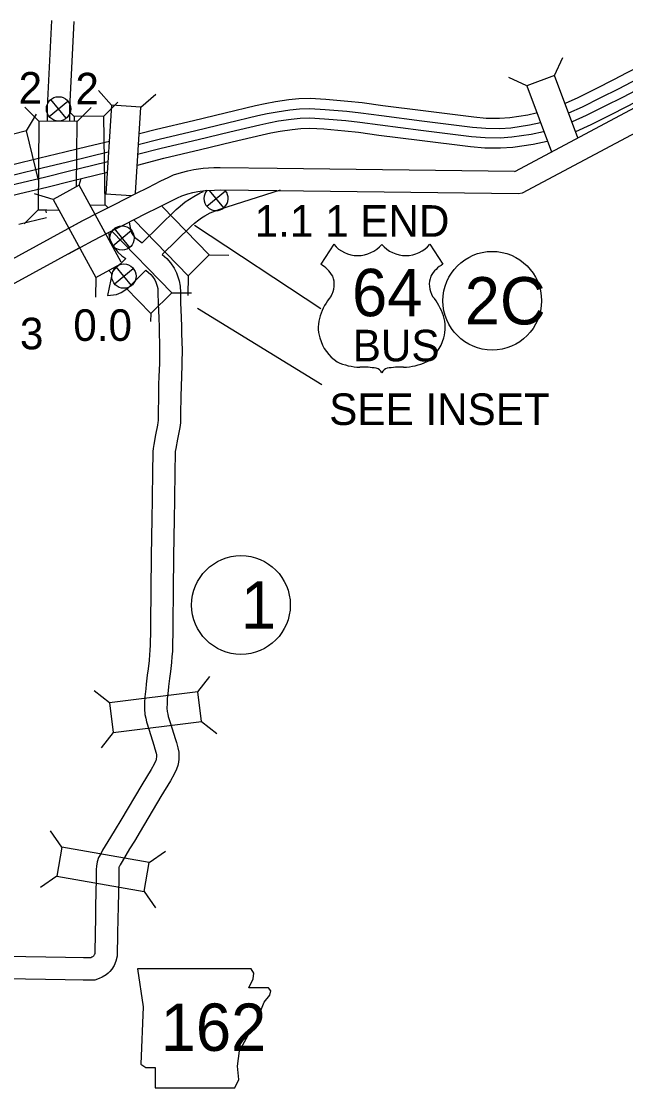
# Model space of a CAD drawing. Extents: x -939622 to -934245, y 1383184 to 1385301.
# Drawn here: x -936356.63 to -936332.37, y 1384604.72 to 1384647.5 of the extents above; entities that cross this region are included whole.
import ezdxf

# ---------------------------------------------------------------- set-up
doc = ezdxf.new("R2010")
doc.units = 0
for name, color, linetype in [('Level 10', 7, 'Continuous'), ('Level 15', 7, 'Continuous'), ('Level 19', 7, 'Continuous'), ('Level 20', 7, 'Continuous'), ('Level 21', 7, 'Continuous'), ('Level 22', 7, 'Continuous'), ('Level 25', 7, 'Continuous'), ('Level 26', 7, 'Continuous'), ('Level 27', 7, 'Continuous')]:
    doc.layers.add(name, color=color, linetype=linetype)

msp = doc.modelspace()

# ---------------------------------------------------------------- linework, layer by layer
at = {"layer": 'Level 10'}
for points in [[(-936352.307, 1384639.443), (-936352.23, 1384639.078), (-936352.204, 1384639.016), (-936352.183, 1384638.973), (-936352.152, 1384638.934), (-936352.089, 1384638.846), (-936352.036, 1384638.798), (-936351.782, 1384638.618)], [(-936353.138, 1384639.021), (-936353.093, 1384638.806), (-936353.022, 1384638.639), (-936352.948, 1384638.49), (-936352.873, 1384638.395), (-936352.764, 1384638.241), (-936352.597, 1384638.093), (-936352.437, 1384637.979)], [(-936350.981, 1384638.141), (-936350.79, 1384637.978), (-936350.649, 1384637.809), (-936350.502, 1384637.592), (-936350.405, 1384637.406), (-936350.349, 1384637.253), (-936350.295, 1384637.083), (-936350.261, 1384636.874), (-936350.247, 1384636.624), (-936350.239, 1384636.225), (-936350.217, 1384635.624), (-936350.204, 1384635.259), (-936350.2, 1384635.013), (-936350.184, 1384634.597)], [(-936351.628, 1384637.51), (-936351.433, 1384637.344), (-936351.369, 1384637.268), (-936351.276, 1384637.13), (-936351.23, 1384637.041), (-936351.2, 1384636.961), (-936351.173, 1384636.874), (-936351.157, 1384636.777), (-936351.147, 1384636.589), (-936351.139, 1384636.199), (-936351.116, 1384635.592), (-936351.104, 1384635.237), (-936351.1, 1384634.988), (-936351.083, 1384634.562)], [(-936351.083, 1384634.578), (-936351.082, 1384634.37), (-936351.092, 1384633.785), (-936351.107, 1384633.241)], [(-936350.183, 1384634.582), (-936350.182, 1384634.365), (-936350.192, 1384633.765), (-936350.207, 1384633.217)], [(-936350.207, 1384633.21), (-936350.221, 1384632.9), (-936350.226, 1384632.412), (-936350.241, 1384631.796), (-936350.238, 1384631.547), (-936350.242, 1384631.407), (-936350.261, 1384631.279), (-936350.281, 1384631.138), (-936350.366, 1384630.74), (-936350.431, 1384630.369), (-936350.451, 1384630.246), (-936350.455, 1384630.208), (-936350.452, 1384630.136), (-936350.471, 1384629.468), (-936350.485, 1384628.289), (-936350.496, 1384627.539), (-936350.519, 1384626.035), (-936350.537, 1384624.681), (-936350.547, 1384623.343), (-936350.547, 1384623.079), (-936350.552, 1384623.019), (-936350.565, 1384622.471), (-936350.57, 1384622.214), (-936350.584, 1384622.022), (-936350.61, 1384621.775), (-936350.645, 1384621.41), (-936350.689, 1384621.138), (-936350.729, 1384620.816), (-936350.744, 1384620.641), (-936350.774, 1384620.332), (-936350.783, 1384620.137), (-936350.785, 1384619.942), (-936350.776, 1384619.815), (-936350.755, 1384619.709), (-936350.737, 1384619.613), (-936350.646, 1384619.331), (-936350.46, 1384618.729), (-936350.406, 1384618.566), (-936350.349, 1384618.353), (-936350.313, 1384618.184), (-936350.306, 1384618.034), (-936350.31, 1384617.902), (-936350.329, 1384617.78), (-936350.348, 1384617.652), (-936350.406, 1384617.496), (-936350.497, 1384617.299), (-936350.642, 1384617.036), (-936351.029, 1384616.405), (-936351.864, 1384614.997), (-936352.096, 1384614.613), (-936352.285, 1384614.301), (-936352.59, 1384613.797), (-936352.663, 1384613.664), (-936352.711, 1384613.582), (-936352.713, 1384613.573), (-936352.722, 1384613.52), (-936352.725, 1384613.451), (-936352.725, 1384613.086), (-936352.751, 1384611.987), (-936352.753, 1384611.479), (-936352.767, 1384610.924), (-936352.788, 1384609.995), (-936352.835, 1384609.79), (-936352.908, 1384609.616), (-936353.004, 1384609.473), (-936353.075, 1384609.383), (-936353.146, 1384609.311), (-936353.221, 1384609.243), (-936353.392, 1384609.15), (-936353.504, 1384609.097), (-936353.676, 1384609.039), (-936353.826, 1384609.029), (-936354.146, 1384609.035), (-936354.87, 1384609.045), (-936357.255, 1384609.086)], [(-936351.106, 1384633.248), (-936351.12, 1384632.924), (-936351.125, 1384632.428), (-936351.141, 1384631.803), (-936351.138, 1384631.554), (-936351.14, 1384631.485), (-936351.152, 1384631.408), (-936351.167, 1384631.295), (-936351.25, 1384630.912), (-936351.318, 1384630.519), (-936351.344, 1384630.361), (-936351.356, 1384630.237), (-936351.353, 1384630.135), (-936351.37, 1384629.486), (-936351.385, 1384628.301), (-936351.396, 1384627.552), (-936351.419, 1384626.048), (-936351.437, 1384624.691), (-936351.447, 1384623.347), (-936351.447, 1384623.117), (-936351.451, 1384623.067), (-936351.465, 1384622.491), (-936351.47, 1384622.257), (-936351.481, 1384622.102), (-936351.506, 1384621.864), (-936351.538, 1384621.525), (-936351.58, 1384621.266), (-936351.625, 1384620.909), (-936351.64, 1384620.722), (-936351.672, 1384620.397), (-936351.683, 1384620.164), (-936351.686, 1384619.914), (-936351.67, 1384619.695), (-936351.639, 1384619.54), (-936351.611, 1384619.391), (-936351.504, 1384619.059), (-936351.317, 1384618.456), (-936351.269, 1384618.308), (-936351.224, 1384618.144), (-936351.209, 1384618.068), (-936351.206, 1384618.024), (-936351.207, 1384617.987), (-936351.218, 1384617.918), (-936351.225, 1384617.877), (-936351.238, 1384617.84), (-936351.301, 1384617.705), (-936351.42, 1384617.488), (-936351.8, 1384616.869), (-936352.636, 1384615.459), (-936352.865, 1384615.079), (-936353.055, 1384614.767), (-936353.369, 1384614.248), (-936353.447, 1384614.106), (-936353.538, 1384613.949), (-936353.591, 1384613.784), (-936353.619, 1384613.613), (-936353.625, 1384613.473), (-936353.625, 1384613.097), (-936353.651, 1384612), (-936353.653, 1384611.492), (-936353.667, 1384610.945), (-936353.685, 1384610.107), (-936353.695, 1384610.067), (-936353.703, 1384610.047), (-936353.734, 1384610.001), (-936353.751, 1384609.979), (-936353.8, 1384609.952), (-936353.84, 1384609.933), (-936353.851, 1384609.93), (-936354.132, 1384609.934), (-936354.856, 1384609.945), (-936357.239, 1384609.985)]]:
    msp.add_lwpolyline(points, dxfattribs=at)
at = {"layer": 'Level 15'}
for points in [[(-936355.428, 1384647.535), (-936355.599, 1384644.056), (-936355.601, 1384643.482)], [(-936354.529, 1384647.49), (-936354.7, 1384644.033), (-936354.701, 1384643.501)], [(-936336.825, 1384641.47), (-936330.168, 1384645.019)], [(-936336.515, 1384640.616), (-936329.849, 1384644.169)], [(-936354.724, 1384639.206), (-936354.168, 1384639.509), (-936353.509, 1384639.841), (-936352.898, 1384640.152), (-936352.036, 1384640.588), (-936351.544, 1384640.838), (-936351.026, 1384641.1), (-936350.739, 1384641.235), (-936350.518, 1384641.335), (-936350.207, 1384641.439), (-936349.954, 1384641.504), (-936349.704, 1384641.557), (-936349.339, 1384641.605), (-936348.91, 1384641.631), (-936348.655, 1384641.633), (-936346.361, 1384641.615), (-936336.834, 1384641.489)], [(-936354.733, 1384638.176), (-936353.75, 1384638.712), (-936353.103, 1384639.038), (-936352.491, 1384639.349), (-936351.629, 1384639.785), (-936351.137, 1384640.035), (-936350.63, 1384640.291), (-936350.362, 1384640.418), (-936350.189, 1384640.496), (-936349.951, 1384640.576), (-936349.75, 1384640.628), (-936349.552, 1384640.669), (-936349.252, 1384640.709), (-936348.88, 1384640.731), (-936348.656, 1384640.733), (-936346.37, 1384640.715), (-936336.685, 1384640.587), (-936336.515, 1384640.616)], [(-936351.782, 1384638.618), (-936350.421, 1384639.945), (-936350.26, 1384640.086), (-936350.053, 1384640.253), (-936349.884, 1384640.371), (-936349.711, 1384640.471), (-936349.458, 1384640.618), (-936349.319, 1384640.677)], [(-936350.981, 1384638.141), (-936349.811, 1384639.284), (-936349.681, 1384639.397), (-936349.513, 1384639.533), (-936349.402, 1384639.61), (-936349.259, 1384639.692), (-936349.053, 1384639.812), (-936348.844, 1384639.902), (-936348.658, 1384639.965), (-936346.229, 1384640.736)], [(-936357.302, 1384637.8), (-936354.185, 1384639.5)], [(-936357.032, 1384636.922), (-936354.311, 1384638.406)], [(-936352.975, 1384637.458), (-936352.931, 1384637.491), (-936352.861, 1384637.565), (-936352.437, 1384637.979)], [(-936352.975, 1384637.458), (-936353.18, 1384636.498), (-936352.807, 1384636.536), (-936352.627, 1384636.619), (-936352.474, 1384636.708), (-936352.328, 1384636.819), (-936352.22, 1384636.933), (-936351.628, 1384637.51)]]:
    msp.add_lwpolyline(points, dxfattribs=at)
at = {"layer": 'Level 19'}
for points in [[(-936334.79, 1384644.212), (-936334.275, 1384644.44), (-936333.549, 1384644.808), (-936332.841, 1384645.163), (-936332.304, 1384645.441), (-936331.848, 1384645.669), (-936331.408, 1384645.885), (-936331.062, 1384646.041), (-936330.68, 1384646.193), (-936330.186, 1384646.373), (-936329.847, 1384646.455), (-936329.389, 1384646.567), (-936329.257, 1384646.592)], [(-936334.646, 1384643.824), (-936334.098, 1384644.067), (-936333.363, 1384644.439), (-936332.654, 1384644.796), (-936332.117, 1384645.073), (-936331.665, 1384645.299), (-936331.232, 1384645.511), (-936330.9, 1384645.661), (-936330.533, 1384645.807), (-936330.067, 1384645.977), (-936329.749, 1384646.054), (-936329.302, 1384646.164), (-936329.3, 1384646.164)], [(-936334.507, 1384643.475), (-936333.937, 1384643.728), (-936333.194, 1384644.105), (-936332.484, 1384644.462), (-936331.947, 1384644.739), (-936331.498, 1384644.963), (-936331.072, 1384645.172), (-936330.754, 1384645.316), (-936330.399, 1384645.457), (-936329.958, 1384645.618), (-936329.66, 1384645.69), (-936329.308, 1384645.776)], [(-936334.373, 1384643.084), (-936333.761, 1384643.355), (-936333.008, 1384643.736), (-936332.296, 1384644.094), (-936331.76, 1384644.371), (-936331.315, 1384644.594), (-936330.897, 1384644.799), (-936330.593, 1384644.936), (-936330.252, 1384645.071), (-936329.838, 1384645.222), (-936329.563, 1384645.289), (-936329.337, 1384645.344)], [(-936351.882, 1384642.998), (-936351.201, 1384643.173), (-936349.72, 1384643.518), (-936348.451, 1384643.834), (-936347.232, 1384644.121), (-936346.847, 1384644.205), (-936346.431, 1384644.281), (-936345.897, 1384644.358), (-936345.493, 1384644.397), (-936345.043, 1384644.41), (-936344.402, 1384644.38), (-936343.521, 1384644.301), (-936342.947, 1384644.238), (-936342.121, 1384644.126), (-936340.5, 1384643.92), (-936338.47, 1384643.667), (-936337.967, 1384643.62), (-936337.429, 1384643.619), (-936337.018, 1384643.644), (-936336.302, 1384643.748), (-936335.959, 1384643.827)], [(-936351.942, 1384642.557), (-936351.103, 1384642.772), (-936349.623, 1384643.117), (-936348.354, 1384643.433), (-936347.141, 1384643.719), (-936346.766, 1384643.801), (-936346.364, 1384643.874), (-936345.848, 1384643.948), (-936345.467, 1384643.985), (-936345.046, 1384643.997), (-936344.43, 1384643.968), (-936343.562, 1384643.891), (-936342.997, 1384643.828), (-936342.175, 1384643.717), (-936340.551, 1384643.511), (-936338.514, 1384643.257), (-936337.986, 1384643.208), (-936337.417, 1384643.206), (-936336.976, 1384643.233), (-936336.226, 1384643.342), (-936335.786, 1384643.443)], [(-936351.964, 1384642.164), (-936351.014, 1384642.408), (-936349.535, 1384642.752), (-936348.265, 1384643.068), (-936347.058, 1384643.353), (-936346.692, 1384643.433), (-936346.304, 1384643.504), (-936345.803, 1384643.576), (-936345.443, 1384643.61), (-936345.049, 1384643.622), (-936344.456, 1384643.594), (-936343.599, 1384643.517), (-936343.043, 1384643.456), (-936342.223, 1384643.346), (-936340.598, 1384643.139), (-936338.555, 1384642.884), (-936338.004, 1384642.833), (-936337.406, 1384642.831), (-936336.938, 1384642.86), (-936336.157, 1384642.973), (-936335.675, 1384643.084)], [(-936351.974, 1384641.735), (-936350.915, 1384642.007), (-936349.439, 1384642.351), (-936348.168, 1384642.667), (-936346.966, 1384642.951), (-936346.611, 1384643.028), (-936346.238, 1384643.097), (-936345.754, 1384643.166), (-936345.417, 1384643.198), (-936345.053, 1384643.209), (-936344.484, 1384643.183), (-936343.64, 1384643.107), (-936343.093, 1384643.047), (-936342.277, 1384642.937), (-936340.65, 1384642.73), (-936338.599, 1384642.474), (-936338.024, 1384642.421), (-936337.394, 1384642.419), (-936336.895, 1384642.449), (-936336.08, 1384642.567), (-936335.518, 1384642.697)], [(-936359.261, 1384641.054), (-936359.098, 1384641.132), (-936358.763, 1384641.275), (-936358.134, 1384641.453), (-936357.674, 1384641.576), (-936356.978, 1384641.751), (-936355.894, 1384642.018), (-936354.884, 1384642.263), (-936353.951, 1384642.492), (-936353.098, 1384642.695)], [(-936359.02, 1384640.712), (-936358.927, 1384640.757), (-936358.626, 1384640.885), (-936358.024, 1384641.056), (-936357.571, 1384641.177), (-936356.879, 1384641.351), (-936355.796, 1384641.617), (-936354.786, 1384641.862), (-936353.854, 1384642.091), (-936353.142, 1384642.261)], [(-936358.823, 1384640.39), (-936358.772, 1384640.415), (-936358.5, 1384640.531), (-936357.925, 1384640.694), (-936357.477, 1384640.814), (-936356.788, 1384640.987), (-936355.707, 1384641.253), (-936354.698, 1384641.498), (-936353.766, 1384641.727), (-936353.155, 1384641.872)], [(-936358.582, 1384640.048), (-936358.363, 1384640.141), (-936357.816, 1384640.296), (-936357.373, 1384640.414), (-936356.689, 1384640.586), (-936355.609, 1384640.852), (-936354.6, 1384641.097), (-936353.669, 1384641.326), (-936353.171, 1384641.444)]]:
    msp.add_lwpolyline(points, dxfattribs=at)
at = {"layer": 'Level 20'}
for p, q in [((-936335.223, 1384645.332), (-936334.896, 1384646.053)), ((-936336.336, 1384644.914), (-936337.057, 1384645.242)), ((-936335.223, 1384645.332), (-936336.336, 1384644.914)), ((-936334.285, 1384642.831), (-936335.223, 1384645.332)), ((-936353.016, 1384644.129), (-936353.539, 1384644.724)), ((-936336.336, 1384644.914), (-936335.342, 1384642.267)), ((-936353.321, 1384643.696), (-936352.758, 1384644.252)), ((-936351.83, 1384644.054), (-936351.236, 1384644.578)), ((-936355.936, 1384643.497), (-936356.493, 1384644.061)), ((-936354.509, 1384643.679), (-936354.698, 1384643.862)), ((-936354.396, 1384643.487), (-936353.832, 1384644.044)), ((-936353.016, 1384644.129), (-936353.241, 1384640.572)), ((-936351.83, 1384644.054), (-936353.016, 1384644.129)), ((-936352.049, 1384640.605), (-936351.83, 1384644.054)), ((-936356.432, 1384643.102), (-936356.022, 1384643.779)), ((-936355.936, 1384643.497), (-936355.96, 1384639.933)), ((-936354.396, 1384643.487), (-936355.936, 1384643.497)), ((-936353.321, 1384643.696), (-936354.509, 1384643.679)), ((-936354.509, 1384643.679), (-936354.507, 1384643.484)), ((-936354.413, 1384640.859), (-936354.396, 1384643.487)), ((-936353.271, 1384640.132), (-936353.321, 1384643.696)), ((-936356.432, 1384643.102), (-936357.586, 1384642.818)), ((-936355.947, 1384641.133), (-936356.432, 1384643.102)), ((-936354.306, 1384640.92), (-936355.349, 1384640.351)), ((-936354.306, 1384640.92), (-936354.227, 1384641.188)), ((-936352.623, 1384637.835), (-936354.306, 1384640.92)), ((-936355.349, 1384640.351), (-936356.109, 1384640.574)), ((-936353.241, 1384640.572), (-936352.229, 1384640.508)), ((-936355.349, 1384640.351), (-936353.642, 1384637.222)), ((-936353.873, 1384640.124), (-936353.271, 1384640.132)), ((-936353.271, 1384640.132), (-936353.165, 1384640.029)), ((-936349.091, 1384638.125), (-936350.984, 1384640.066)), ((-936356.734, 1384639.357), (-936355.628, 1384639.629)), ((-936355.96, 1384639.933), (-936356.523, 1384639.377)), ((-936355.96, 1384639.933), (-936355.609, 1384639.931)), ((-936355.622, 1384639.811), (-936355.651, 1384639.93)), ((-936355.609, 1384639.931), (-936355.133, 1384639.928)), ((-936352.108, 1384639.517), (-936349.941, 1384637.295)), ((-936350.589, 1384636.612), (-936353.013, 1384639.097)), ((-936349.941, 1384637.295), (-936349.091, 1384638.125)), ((-936349.091, 1384638.125), (-936348.299, 1384638.115)), ((-936353.642, 1384637.222), (-936352.667, 1384637.754)), ((-936353.121, 1384637.506), (-936352.994, 1384637.376)), ((-936353.642, 1384637.222), (-936353.652, 1384636.43)), ((-936349.941, 1384637.295), (-936349.951, 1384636.504)), ((-936352.428, 1384636.796), (-936351.439, 1384635.782)), ((-936351.439, 1384635.782), (-936350.589, 1384636.612)), ((-936350.589, 1384636.612), (-936349.797, 1384636.602)), ((-936351.439, 1384635.782), (-936351.443, 1384635.453)), ((-936344.573, 1384632.911), (-936349.557, 1384635.976)), ((-936349.55, 1384620.595), (-936349.064, 1384621.22)), ((-936353.087, 1384620.154), (-936353.712, 1384620.64)), ((-936349.403, 1384619.416), (-936348.778, 1384618.93)), ((-936352.94, 1384618.975), (-936353.427, 1384618.35)), ((-936355.006, 1384614.375), (-936355.46, 1384615.024)), ((-936351.497, 1384613.755), (-936350.848, 1384614.209)), ((-936355.213, 1384613.206), (-936355.862, 1384612.751)), ((-936351.703, 1384612.585), (-936351.249, 1384611.936))]:
    msp.add_line(p, q, dxfattribs=at)
for points in [[(-936349.55, 1384620.595), (-936353.087, 1384620.154), (-936352.94, 1384618.975), (-936349.403, 1384619.416)], [(-936355.213, 1384613.206), (-936351.703, 1384612.585), (-936351.497, 1384613.755), (-936355.006, 1384614.375)]]:
    msp.add_lwpolyline(points, close=True, dxfattribs=at)
at = {"layer": 'Level 21'}
msp.add_lwpolyline([(-936351.965, 1384609.492), (-936351.737, 1384607.969), (-936351.838, 1384605.66), (-936351.635, 1384605.533), (-936351.255, 1384605.533), (-936351.255, 1384604.721), (-936348.057, 1384604.721), (-936347.905, 1384605.051), (-936347.956, 1384605.584), (-936347.88, 1384606.193), (-936347.6, 1384606.675), (-936347.423, 1384607.03), (-936347.169, 1384607.411), (-936347.017, 1384607.817), (-936346.89, 1384608.147), (-936346.662, 1384608.426), (-936346.611, 1384608.604), (-936346.712, 1384608.731), (-936347.499, 1384608.731), (-936347.321, 1384609.086), (-936347.296, 1384609.314), (-936347.401, 1384609.49)], close=True, dxfattribs=at)
at = {"layer": 'Level 22'}
for p, q in [((-936344.092, 1384638.554), (-936344.611, 1384637.751)), ((-936340.231, 1384638.554), (-936339.712, 1384637.751))]:
    msp.add_line(p, q, dxfattribs=at)
msp.add_lwpolyline([(-936349.679, 1384639.319), (-936344.609, 1384635.975)], dxfattribs=at)
for centre, radius, start, end in [((-936343.125, 1384639.367), 1.264, 220.075, 319.6701), ((-936341.198, 1384639.367), 1.264, 220.3299, 319.925), ((-936345.289, 1384636.585), 1.349, 30.7809, 59.9883), ((-936339.033, 1384636.585), 1.349, 120.0117, 149.2191), ((-936344.992, 1384636.941), 0.925, 328.8105, 21.2108), ((-936339.33, 1384636.941), 0.925, 158.7892, 211.1895), ((-936342.574, 1384635.045), 2.157, 138.9565, 162.6913), ((-936341.748, 1384635.045), 2.157, 17.3087, 41.0435), ((-936343.286, 1384635.222), 1.426, 160.9576, 197.3819), ((-936341.036, 1384635.222), 1.426, 342.6181, 19.0424), ((-936343.054, 1384635.226), 1.65, 195.1074, 237.1312), ((-936341.268, 1384635.226), 1.65, 302.8688, 344.8926), ((-936343.024, 1384635.745), 2.118, 244.0771, 269.5779), ((-936342.975, 1384629.748), 3.88, 81.1942, 90.9539), ((-936342.489, 1384633.227), 0.372, 28.0342, 72.9864), ((-936341.833, 1384633.227), 0.372, 107.0136, 151.9658), ((-936341.348, 1384629.748), 3.88, 89.0461, 98.8058), ((-936341.299, 1384635.745), 2.118, 270.4221, 295.9229)]:
    msp.add_arc(centre, radius, start, end, dxfattribs=at)
at = {"layer": 'Level 26'}
for p, q in [((-936355.514, 1384643.677), (-936354.762, 1384644.299)), ((-936354.827, 1384643.612), (-936355.449, 1384644.364)), ((-936349.191, 1384640.082), (-936348.438, 1384640.704)), ((-936348.503, 1384640.017), (-936349.075, 1384640.707)), ((-936355.622, 1384639.811), (-936355.651, 1384639.93)), ((-936355.609, 1384639.931), (-936355.133, 1384639.928)), ((-936352.964, 1384638.497), (-936352.211, 1384639.12)), ((-936352.276, 1384638.432), (-936352.899, 1384639.185)), ((-936352.892, 1384636.966), (-936352.139, 1384637.588)), ((-936352.204, 1384636.901), (-936352.827, 1384637.653))]:
    msp.add_line(p, q, dxfattribs=at)
for centre in [(-936355.138, 1384643.988), (-936352.588, 1384638.809), (-936352.515, 1384637.277)]:
    msp.add_circle(centre, 0.488, dxfattribs=at)
msp.add_arc((-936348.814, 1384640.393), 0.488, 136.3243, 40.4361, dxfattribs=at)
at = {"layer": 'Level 27'}
for centre in [(-936337.726, 1384636.289), (-936347.815, 1384624.084)]:
    msp.add_circle(centre, 1.98, dxfattribs=at)

# ---------------------------------------------------------------- texts
at = {"layer": 'Level 20'}
for s, height, p in [('2', 1.267, (-936356.741, 1384644.197)), ('2', 1.267, (-936354.462, 1384644.166)), ('3', 1.267, (-936356.689, 1384634.341)), ('SEE INSET', 1.2672, (-936344.272, 1384631.305))]:
    msp.add_text(s, height=height, dxfattribs=at).set_placement(p)
at = {"layer": 'Level 21'}
msp.add_text('162', height=1.9008, dxfattribs=at).set_placement((-936351.038, 1384606.197))
at = {"layer": 'Level 22'}
for s, height, p in [('64', 1.9008, (-936343.356, 1384635.669)), ('BUS', 1.2672, (-936343.327, 1384633.858))]:
    msp.add_text(s, height=height, dxfattribs=at).set_placement(p)
at = {"layer": 'Level 25'}
for s, p in [('1.1 1 END', (-936347.263, 1384638.857)), ('0.0', (-936354.546, 1384634.679))]:
    msp.add_text(s, height=1.2672, dxfattribs=at).set_placement(p)
at = {"layer": 'Level 27'}
for s, height, p in [('2C', 1.9008, (-936338.833, 1384635.338)), ('1', 1.901, (-936347.815, 1384623.134))]:
    msp.add_text(s, height=height, dxfattribs=at).set_placement(p)

doc.saveas('drawing.dxf')
